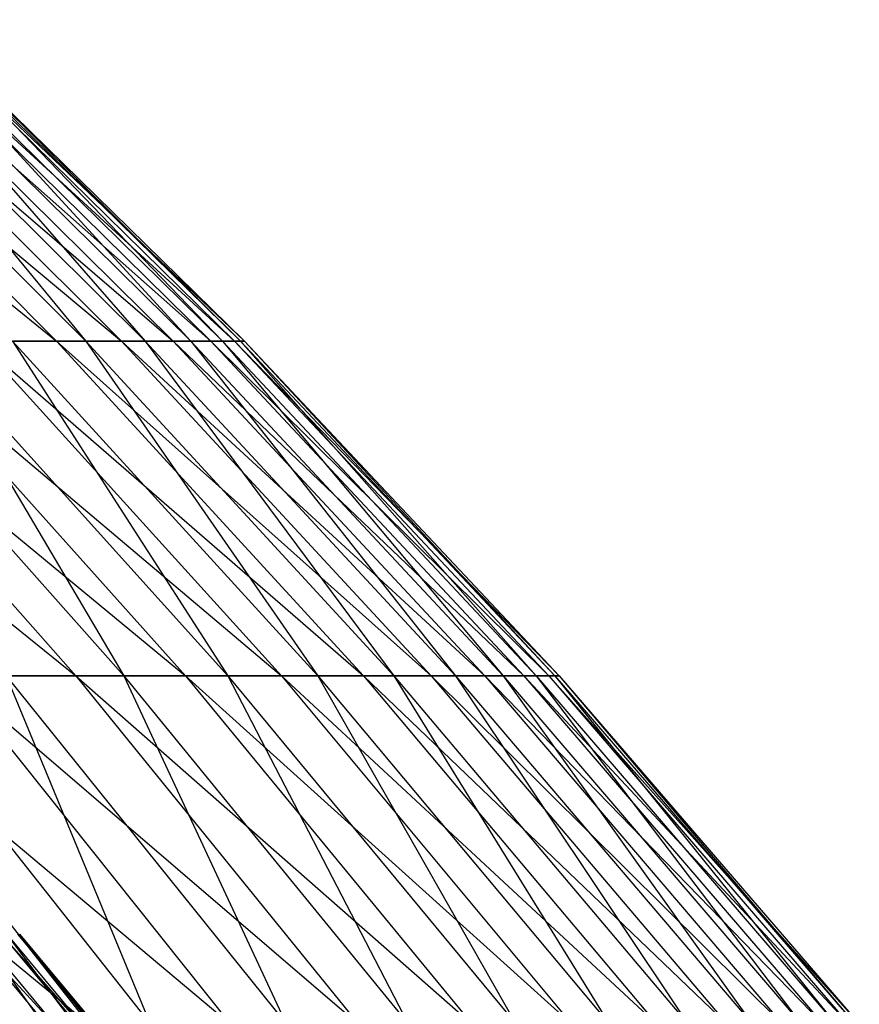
# Model space of a CAD drawing. Extents: x -125 to 125, y -143 to 0.
# Tile 403 of 406: x 41.63 to 46.22, y -44.52 to -39.13. Entities that reach past the tile are written whole.
import ezdxf

# ---------------------------------------------------------------- set-up
doc = ezdxf.new("R2010")
doc.units = 0
doc.header["$LTSCALE"] = 25.4
doc.layers.get('0').update_dxf_attribs({"linetype": 'CONTINUOUS'})

# ---------------------------------------------------------------- blocks, each defined once
blk = doc.blocks.new('NL2500027000_STL_3')
at = {"color": 0}
for p, q in [((39.6633, -39.1303, 10.6336), (41.8291, -40.8884, 9.3436)), ((39.6633, -39.1303, 10.6336), (41.8291, -40.8884, 9.3436)), ((40.0763, -39.1303, 8.9521), (42.1858, -40.8884, 7.572)), ((40.0763, -39.1303, 8.9521), (42.1858, -40.8884, 7.572)), ((40.0763, -39.1303, 8.9521), (41.8291, -40.8884, 9.3436)), ((40.0763, -39.1303, 8.9521), (41.8291, -40.8884, 9.3436)), ((40.2297, -39.1303, -8.2355), (41.9892, -40.8884, -8.5957)), ((40.2297, -39.1303, -8.2355), (41.9892, -40.8884, -8.5957)), ((40.418, -39.1303, 7.2547), (42.4675, -40.8884, 5.7868)), ((40.418, -39.1303, 7.2547), (42.4675, -40.8884, 5.7868)), ((40.418, -39.1303, 7.2547), (42.1858, -40.8884, 7.572)), ((40.418, -39.1303, 7.2547), (42.1858, -40.8884, 7.572)), ((40.5411, -39.1303, -6.5322), (41.9892, -40.8884, -8.5957)), ((40.5411, -39.1303, -6.5322), (41.9892, -40.8884, -8.5957)), ((40.5411, -39.1303, -6.5322), (42.3142, -40.8884, -6.8179)), ((40.5411, -39.1303, -6.5322), (42.3142, -40.8884, -6.8179)), ((40.6879, -39.1303, 5.5443), (42.6737, -40.8884, 3.9914)), ((40.6879, -39.1303, 5.5443), (42.6737, -40.8884, 3.9914)), ((40.6879, -39.1303, 5.5443), (42.4675, -40.8884, 5.7868)), ((40.6879, -39.1303, 5.5443), (42.4675, -40.8884, 5.7868)), ((40.7804, -39.1303, -4.8173), (42.3142, -40.8884, -6.8179)), ((40.7804, -39.1303, -4.8173), (42.3142, -40.8884, -6.8179)), ((40.7804, -39.1303, -4.8173), (42.564, -40.8884, -5.028)), ((40.7804, -39.1303, -4.8173), (42.564, -40.8884, -5.028)), ((40.8855, -39.1303, 3.8241), (42.8041, -40.8884, 2.1889)), ((40.8855, -39.1303, 3.8241), (42.8041, -40.8884, 2.1889)), ((40.8855, -39.1303, 3.8241), (42.6737, -40.8884, 3.9914)), ((40.8855, -39.1303, 3.8241), (42.6737, -40.8884, 3.9914)), ((40.9472, -39.1303, -3.0939), (42.564, -40.8884, -5.028)), ((40.9472, -39.1303, -3.0939), (42.564, -40.8884, -5.028)), ((40.9472, -39.1303, -3.0939), (42.7382, -40.8884, -3.2292)), ((40.9472, -39.1303, -3.0939), (42.7382, -40.8884, -3.2292)), ((41.0104, -39.1303, 2.0971), (42.8583, -40.8884, 0.3824)), ((41.0104, -39.1303, 2.0971), (42.8583, -40.8884, 0.3824)), ((41.0104, -39.1303, 2.0971), (42.8041, -40.8884, 2.1889)), ((41.0104, -39.1303, 2.0971), (42.8041, -40.8884, 2.1889)), ((41.0413, -39.1303, -1.365), (42.7382, -40.8884, -3.2292)), ((41.0413, -39.1303, -1.365), (42.7382, -40.8884, -3.2292)), ((41.0413, -39.1303, -1.365), (42.8363, -40.8884, -1.4247)), ((41.0413, -39.1303, -1.365), (42.8363, -40.8884, -1.4247)), ((41.0623, -39.1303, 0.3664), (42.8363, -40.8884, -1.4247)), ((41.0623, -39.1303, 0.3664), (42.8363, -40.8884, -1.4247)), ((41.0623, -39.1303, 0.3664), (42.8583, -40.8884, 0.3824)), ((41.0623, -39.1303, 0.3664), (42.8583, -40.8884, 0.3824)), ((39.6669, -40.8884, 16.2332), (41.9347, -42.7201, 15.1306)), ((39.6669, -40.8884, 16.2332), (41.9347, -42.7201, 15.1306)), ((40.316, -40.8884, 14.5465), (42.5352, -42.7201, 13.3493)), ((40.316, -40.8884, 14.5465), (42.5352, -42.7201, 13.3493)), ((40.316, -40.8884, 14.5465), (41.9347, -42.7201, 15.1306)), ((40.316, -40.8884, 14.5465), (41.9347, -42.7201, 15.1306)), ((40.5691, -40.8884, -13.8248), (42.198, -42.7201, -14.3798)), ((40.5691, -40.8884, -13.8248), (42.198, -42.7201, -14.3798)), ((40.8934, -40.8884, 12.834), (43.0602, -42.7201, 11.5443)), ((40.8934, -40.8884, 12.834), (43.0602, -42.7201, 11.5443)), ((40.8934, -40.8884, 12.834), (42.5352, -42.7201, 13.3493)), ((40.8934, -40.8884, 12.834), (42.5352, -42.7201, 13.3493)), ((41.1159, -40.8884, -12.1022), (42.198, -42.7201, -14.3798)), ((41.1159, -40.8884, -12.1022), (42.198, -42.7201, -14.3798)), ((41.1159, -40.8884, -12.1022), (42.7667, -42.7201, -12.5881)), ((41.1159, -40.8884, -12.1022), (42.7667, -42.7201, -12.5881)), ((41.398, -40.8884, 11.0987), (41.8291, -40.8884, 9.3436)), ((41.398, -40.8884, 11.0987), (41.8291, -40.8884, 9.3436)), ((41.398, -40.8884, 11.0987), (43.5086, -42.7201, 9.7188)), ((41.398, -40.8884, 11.0987), (43.5086, -42.7201, 9.7188)), ((41.398, -40.8884, 11.0987), (43.0602, -42.7201, 11.5443)), ((41.398, -40.8884, 11.0987), (43.0602, -42.7201, 11.5443)), ((41.9892, -40.8884, -8.5957), (41.5895, -40.8884, -10.3582)), ((41.5895, -40.8884, -10.3582), (42.7667, -42.7201, -12.5881)), ((41.5895, -40.8884, -10.3582), (42.7667, -42.7201, -12.5881)), ((41.5895, -40.8884, -10.3582), (43.2593, -42.7201, -10.774)), ((41.5895, -40.8884, -10.3582), (43.2593, -42.7201, -10.774)), ((41.9892, -40.8884, -8.5957), (41.5895, -40.8884, -10.3582)), ((41.8291, -40.8884, 9.3436), (42.1858, -40.8884, 7.572)), ((41.8291, -40.8884, 9.3436), (42.1858, -40.8884, 7.572)), ((41.8291, -40.8884, 9.3436), (43.8796, -42.7201, 7.876)), ((41.8291, -40.8884, 9.3436), (43.8796, -42.7201, 7.876)), ((41.8291, -40.8884, 9.3436), (43.5086, -42.7201, 9.7188)), ((41.8291, -40.8884, 9.3436), (43.5086, -42.7201, 9.7188)), ((42.3142, -40.8884, -6.8179), (41.9892, -40.8884, -8.5957)), ((41.9892, -40.8884, -8.5957), (43.2593, -42.7201, -10.774)), ((41.9892, -40.8884, -8.5957), (43.2593, -42.7201, -10.774)), ((41.9892, -40.8884, -8.5957), (43.6751, -42.7201, -8.9408)), ((41.9892, -40.8884, -8.5957), (43.6751, -42.7201, -8.9408)), ((42.3142, -40.8884, -6.8179), (41.9892, -40.8884, -8.5957)), ((42.1858, -40.8884, 7.572), (42.4675, -40.8884, 5.7868)), ((42.1858, -40.8884, 7.572), (42.4675, -40.8884, 5.7868)), ((42.1858, -40.8884, 7.572), (44.1726, -42.7201, 6.0192)), ((42.1858, -40.8884, 7.572), (44.1726, -42.7201, 6.0192)), ((42.1858, -40.8884, 7.572), (43.8796, -42.7201, 7.876)), ((42.1858, -40.8884, 7.572), (43.8796, -42.7201, 7.876)), ((42.564, -40.8884, -5.028), (42.3142, -40.8884, -6.8179)), ((42.3142, -40.8884, -6.8179), (43.6751, -42.7201, -8.9408)), ((42.3142, -40.8884, -6.8179), (43.6751, -42.7201, -8.9408)), ((42.3142, -40.8884, -6.8179), (44.0132, -42.7201, -7.0917)), ((42.3142, -40.8884, -6.8179), (44.0132, -42.7201, -7.0917)), ((42.564, -40.8884, -5.028), (42.3142, -40.8884, -6.8179)), ((42.4675, -40.8884, 5.7868), (42.6737, -40.8884, 3.9914)), ((42.4675, -40.8884, 5.7868), (42.6737, -40.8884, 3.9914)), ((42.4675, -40.8884, 5.7868), (44.3871, -42.7201, 4.1516)), ((42.4675, -40.8884, 5.7868), (44.3871, -42.7201, 4.1516)), ((42.4675, -40.8884, 5.7868), (44.1726, -42.7201, 6.0192)), ((42.4675, -40.8884, 5.7868), (44.1726, -42.7201, 6.0192)), ((42.7382, -40.8884, -3.2292), (42.564, -40.8884, -5.028)), ((42.564, -40.8884, -5.028), (44.0132, -42.7201, -7.0917)), ((42.564, -40.8884, -5.028), (44.0132, -42.7201, -7.0917)), ((42.564, -40.8884, -5.028), (44.273, -42.7201, -5.2299)), ((42.564, -40.8884, -5.028), (44.273, -42.7201, -5.2299)), ((42.7382, -40.8884, -3.2292), (42.564, -40.8884, -5.028)), ((42.6737, -40.8884, 3.9914), (42.8041, -40.8884, 2.1889)), ((42.6737, -40.8884, 3.9914), (42.8041, -40.8884, 2.1889)), ((42.6737, -40.8884, 3.9914), (44.5227, -42.7201, 2.2767)), ((42.6737, -40.8884, 3.9914), (44.5227, -42.7201, 2.2767)), ((42.6737, -40.8884, 3.9914), (44.3871, -42.7201, 4.1516)), ((42.6737, -40.8884, 3.9914), (44.3871, -42.7201, 4.1516)), ((42.8363, -40.8884, -1.4247), (42.7382, -40.8884, -3.2292)), ((42.7382, -40.8884, -3.2292), (44.273, -42.7201, -5.2299)), ((42.7382, -40.8884, -3.2292), (44.273, -42.7201, -5.2299)), ((42.7382, -40.8884, -3.2292), (44.4541, -42.7201, -3.3589)), ((42.7382, -40.8884, -3.2292), (44.4541, -42.7201, -3.3589)), ((42.8363, -40.8884, -1.4247), (42.7382, -40.8884, -3.2292)), ((42.8041, -40.8884, 2.1889), (42.8583, -40.8884, 0.3824)), ((42.8041, -40.8884, 2.1889), (42.8583, -40.8884, 0.3824)), ((42.8041, -40.8884, 2.1889), (44.5791, -42.7201, 0.3978)), ((42.8041, -40.8884, 2.1889), (44.5791, -42.7201, 0.3978)), ((42.8041, -40.8884, 2.1889), (44.5227, -42.7201, 2.2767)), ((42.8041, -40.8884, 2.1889), (44.5227, -42.7201, 2.2767)), ((42.8583, -40.8884, 0.3824), (42.8363, -40.8884, -1.4247)), ((42.8363, -40.8884, -1.4247), (44.4541, -42.7201, -3.3589)), ((42.8363, -40.8884, -1.4247), (44.4541, -42.7201, -3.3589)), ((42.8363, -40.8884, -1.4247), (44.5562, -42.7201, -1.4819)), ((42.8363, -40.8884, -1.4247), (44.5562, -42.7201, -1.4819)), ((42.8583, -40.8884, 0.3824), (42.8363, -40.8884, -1.4247)), ((42.8583, -40.8884, 0.3824), (44.5562, -42.7201, -1.4819)), ((42.8583, -40.8884, 0.3824), (44.5562, -42.7201, -1.4819)), ((42.8583, -40.8884, 0.3824), (44.5791, -42.7201, 0.3978)), ((42.8583, -40.8884, 0.3824), (44.5791, -42.7201, 0.3978)), ((39.6905, -42.7201, 20.3006), (42.0037, -44.6224, 19.295)), ((39.6905, -42.7201, 20.3006), (42.0037, -44.6224, 19.295)), ((40.511, -42.7201, 18.6093), (42.7798, -44.6224, 17.5071)), ((40.511, -42.7201, 18.6093), (42.7798, -44.6224, 17.5071)), ((40.511, -42.7201, 18.6093), (42.0037, -44.6224, 19.295)), ((40.511, -42.7201, 18.6093), (42.0037, -44.6224, 19.295)), ((40.8367, -42.7201, -17.8834), (42.3413, -44.6224, -18.5423)), ((40.8367, -42.7201, -17.8834), (42.3413, -44.6224, -18.5423)), ((41.2595, -42.7201, 16.885), (41.9347, -42.7201, 15.1306)), ((41.2595, -42.7201, 16.885), (41.9347, -42.7201, 15.1306)), ((41.2595, -42.7201, 16.885), (43.4798, -44.6224, 15.6881)), ((41.2595, -42.7201, 16.885), (43.4798, -44.6224, 15.6881)), ((41.2595, -42.7201, 16.885), (42.7798, -44.6224, 17.5071)), ((41.2595, -42.7201, 16.885), (42.7798, -44.6224, 17.5071)), ((42.198, -42.7201, -14.3798), (41.5543, -42.7201, -16.146)), ((41.5543, -42.7201, -16.146), (42.3413, -44.6224, -18.5423)), ((41.5543, -42.7201, -16.146), (42.3413, -44.6224, -18.5423)), ((41.5543, -42.7201, -16.146), (43.0854, -44.6224, -16.7409)), ((41.5543, -42.7201, -16.146), (43.0854, -44.6224, -16.7409)), ((42.198, -42.7201, -14.3798), (41.5543, -42.7201, -16.146)), ((41.9347, -42.7201, 15.1306), (42.5352, -42.7201, 13.3493)), ((41.9347, -42.7201, 15.1306), (42.5352, -42.7201, 13.3493)), ((41.9347, -42.7201, 15.1306), (44.1025, -44.6224, 13.8412)), ((41.9347, -42.7201, 15.1306), (44.1025, -44.6224, 13.8412)), ((41.9347, -42.7201, 15.1306), (43.4798, -44.6224, 15.6881)), ((41.9347, -42.7201, 15.1306), (43.4798, -44.6224, 15.6881)), ((42.7667, -42.7201, -12.5881), (42.198, -42.7201, -14.3798)), ((42.198, -42.7201, -14.3798), (43.0854, -44.6224, -16.7409)), ((42.198, -42.7201, -14.3798), (43.0854, -44.6224, -16.7409)), ((42.198, -42.7201, -14.3798), (43.7528, -44.6224, -14.9097)), ((42.198, -42.7201, -14.3798), (43.7528, -44.6224, -14.9097)), ((42.7667, -42.7201, -12.5881), (42.198, -42.7201, -14.3798)), ((42.5352, -42.7201, 13.3493), (43.0602, -42.7201, 11.5443)), ((42.5352, -42.7201, 13.3493), (43.0602, -42.7201, 11.5443)), ((42.5352, -42.7201, 13.3493), (44.6468, -44.6224, 11.9697)), ((42.5352, -42.7201, 13.3493), (44.6468, -44.6224, 11.9697)), ((42.5352, -42.7201, 13.3493), (44.1025, -44.6224, 13.8412)), ((42.5352, -42.7201, 13.3493), (44.1025, -44.6224, 13.8412)), ((43.2593, -42.7201, -10.774), (42.7667, -42.7201, -12.5881)), ((42.7667, -42.7201, -12.5881), (43.7528, -44.6224, -14.9097)), ((42.7667, -42.7201, -12.5881), (43.7528, -44.6224, -14.9097)), ((42.7667, -42.7201, -12.5881), (44.3425, -44.6224, -13.0519)), ((42.7667, -42.7201, -12.5881), (44.3425, -44.6224, -13.0519)), ((43.2593, -42.7201, -10.774), (42.7667, -42.7201, -12.5881)), ((43.0602, -42.7201, 11.5443), (43.5086, -42.7201, 9.7188)), ((43.0602, -42.7201, 11.5443), (43.5086, -42.7201, 9.7188)), ((43.0602, -42.7201, 11.5443), (45.1117, -44.6224, 10.0769)), ((43.0602, -42.7201, 11.5443), (45.1117, -44.6224, 10.0769)), ((43.0602, -42.7201, 11.5443), (44.6468, -44.6224, 11.9697)), ((43.0602, -42.7201, 11.5443), (44.6468, -44.6224, 11.9697)), ((43.6751, -42.7201, -8.9408), (43.2593, -42.7201, -10.774)), ((43.2593, -42.7201, -10.774), (44.3425, -44.6224, -13.0519)), ((43.2593, -42.7201, -10.774), (44.3425, -44.6224, -13.0519)), ((43.2593, -42.7201, -10.774), (44.8533, -44.6224, -11.171)), ((43.2593, -42.7201, -10.774), (44.8533, -44.6224, -11.171)), ((43.6751, -42.7201, -8.9408), (43.2593, -42.7201, -10.774)), ((43.5086, -42.7201, 9.7188), (43.8796, -42.7201, 7.876)), ((43.5086, -42.7201, 9.7188), (43.8796, -42.7201, 7.876)), ((43.5086, -42.7201, 9.7188), (45.4964, -44.6224, 8.1662)), ((43.5086, -42.7201, 9.7188), (45.4964, -44.6224, 8.1662)), ((43.5086, -42.7201, 9.7188), (45.1117, -44.6224, 10.0769)), ((43.5086, -42.7201, 9.7188), (45.1117, -44.6224, 10.0769)), ((44.0132, -42.7201, -7.0917), (43.6751, -42.7201, -8.9408)), ((43.6751, -42.7201, -8.9408), (44.8533, -44.6224, -11.171)), ((43.6751, -42.7201, -8.9408), (44.8533, -44.6224, -11.171)), ((43.6751, -42.7201, -8.9408), (45.2843, -44.6224, -9.2702)), ((43.6751, -42.7201, -8.9408), (45.2843, -44.6224, -9.2702)), ((44.0132, -42.7201, -7.0917), (43.6751, -42.7201, -8.9408)), ((43.8796, -42.7201, 7.876), (44.1726, -42.7201, 6.0192)), ((43.8796, -42.7201, 7.876), (44.1726, -42.7201, 6.0192)), ((43.8796, -42.7201, 7.876), (45.8002, -44.6224, 6.2409)), ((43.8796, -42.7201, 7.876), (45.8002, -44.6224, 6.2409)), ((43.8796, -42.7201, 7.876), (45.4964, -44.6224, 8.1662)), ((43.8796, -42.7201, 7.876), (45.4964, -44.6224, 8.1662)), ((44.273, -42.7201, -5.2299), (44.0132, -42.7201, -7.0917)), ((44.0132, -42.7201, -7.0917), (45.2843, -44.6224, -9.2702)), ((44.0132, -42.7201, -7.0917), (45.2843, -44.6224, -9.2702)), ((44.0132, -42.7201, -7.0917), (45.6349, -44.6224, -7.353)), ((44.0132, -42.7201, -7.0917), (45.6349, -44.6224, -7.353)), ((44.273, -42.7201, -5.2299), (44.0132, -42.7201, -7.0917)), ((44.1726, -42.7201, 6.0192), (44.3871, -42.7201, 4.1516)), ((44.1726, -42.7201, 6.0192), (44.3871, -42.7201, 4.1516)), ((44.1726, -42.7201, 6.0192), (46.0226, -44.6224, 4.3046)), ((44.1726, -42.7201, 6.0192), (46.0226, -44.6224, 4.3046)), ((44.1726, -42.7201, 6.0192), (45.8002, -44.6224, 6.2409)), ((44.1726, -42.7201, 6.0192), (45.8002, -44.6224, 6.2409)), ((44.4541, -42.7201, -3.3589), (44.273, -42.7201, -5.2299)), ((44.273, -42.7201, -5.2299), (45.6349, -44.6224, -7.353)), ((44.273, -42.7201, -5.2299), (45.6349, -44.6224, -7.353)), ((44.273, -42.7201, -5.2299), (45.9043, -44.6224, -5.4226)), ((44.273, -42.7201, -5.2299), (45.9043, -44.6224, -5.4226)), ((44.4541, -42.7201, -3.3589), (44.273, -42.7201, -5.2299)), ((44.3871, -42.7201, 4.1516), (44.5227, -42.7201, 2.2767)), ((44.3871, -42.7201, 4.1516), (44.5227, -42.7201, 2.2767)), ((44.3871, -42.7201, 4.1516), (46.1631, -44.6224, 2.3606)), ((44.3871, -42.7201, 4.1516), (46.1631, -44.6224, 2.3606)), ((44.3871, -42.7201, 4.1516), (46.0226, -44.6224, 4.3046)), ((44.3871, -42.7201, 4.1516), (46.0226, -44.6224, 4.3046)), ((44.5562, -42.7201, -1.4819), (44.4541, -42.7201, -3.3589)), ((44.4541, -42.7201, -3.3589), (45.9043, -44.6224, -5.4226)), ((44.4541, -42.7201, -3.3589), (45.9043, -44.6224, -5.4226)), ((44.4541, -42.7201, -3.3589), (46.0921, -44.6224, -3.4826)), ((44.4541, -42.7201, -3.3589), (46.0921, -44.6224, -3.4826)), ((44.5562, -42.7201, -1.4819), (44.4541, -42.7201, -3.3589)), ((44.5227, -42.7201, 2.2767), (44.5791, -42.7201, 0.3978)), ((44.5227, -42.7201, 2.2767), (44.5791, -42.7201, 0.3978)), ((44.5227, -42.7201, 2.2767), (46.2216, -44.6224, 0.4125)), ((44.5227, -42.7201, 2.2767), (46.2216, -44.6224, 0.4125)), ((44.5227, -42.7201, 2.2767), (46.1631, -44.6224, 2.3606)), ((44.5227, -42.7201, 2.2767), (46.1631, -44.6224, 2.3606)), ((44.5791, -42.7201, 0.3978), (44.5562, -42.7201, -1.4819)), ((44.5562, -42.7201, -1.4819), (46.0921, -44.6224, -3.4826)), ((44.5562, -42.7201, -1.4819), (46.0921, -44.6224, -3.4826)), ((44.5562, -42.7201, -1.4819), (46.1979, -44.6224, -1.5365)), ((44.5562, -42.7201, -1.4819), (46.1979, -44.6224, -1.5365)), ((44.5791, -42.7201, 0.3978), (44.5562, -42.7201, -1.4819)), ((44.5791, -42.7201, 0.3978), (46.1979, -44.6224, -1.5365)), ((44.5791, -42.7201, 0.3978), (46.1979, -44.6224, -1.5365)), ((44.5791, -42.7201, 0.3978), (46.2216, -44.6224, 0.4125)), ((44.5791, -42.7201, 0.3978), (46.2216, -44.6224, 0.4125)), ((43.126, -46.0467, 3.0546), (41.3613, -44.1335, 4.7502)), ((41.3613, -44.1335, 4.7502), (42.9517, -46.0467, 4.9329)), ((41.3613, -44.1335, 4.7502), (42.9517, -46.0467, 4.9329)), ((43.126, -46.0467, 3.0546), (41.3613, -44.1335, 4.7502)), ((42.7649, -46.0467, -6.3519), (41.409, -44.1335, -4.3146)), ((42.7649, -46.0467, -6.3519), (41.409, -44.1335, -4.3146)), ((43.0013, -46.0467, -4.4805), (41.409, -44.1335, -4.3146)), ((43.0013, -46.0467, -4.4805), (41.409, -44.1335, -4.3146)), ((43.2182, -46.0467, 1.1706), (41.5291, -44.1335, 2.9415)), ((41.5291, -44.1335, 2.9415), (43.126, -46.0467, 3.0546)), ((41.5291, -44.1335, 2.9415), (43.126, -46.0467, 3.0546)), ((43.2182, -46.0467, 1.1706), (41.5291, -44.1335, 2.9415)), ((41.5578, -44.1335, -2.5043), (43.1558, -46.0467, -2.6006)), ((43.0013, -46.0467, -4.4805), (41.5578, -44.1335, -2.5043)), ((43.0013, -46.0467, -4.4805), (41.5578, -44.1335, -2.5043)), ((41.5578, -44.1335, -2.5043), (43.1558, -46.0467, -2.6006)), ((43.2281, -46.0467, -0.7157), (41.6179, -44.1335, 1.1273)), ((41.6179, -44.1335, 1.1273), (43.2182, -46.0467, 1.1706)), ((41.6179, -44.1335, 1.1273), (43.2182, -46.0467, 1.1706)), ((43.2281, -46.0467, -0.7157), (41.6179, -44.1335, 1.1273)), ((43.1558, -46.0467, -2.6006), (41.6275, -44.1335, -0.6892)), ((41.6275, -44.1335, -0.6892), (43.2281, -46.0467, -0.7157)), ((41.6275, -44.1335, -0.6892), (43.2281, -46.0467, -0.7157)), ((43.1558, -46.0467, -2.6006), (41.6275, -44.1335, -0.6892))]:
    blk.add_line(p, q, dxfattribs=at)

msp = doc.modelspace()

# ---------------------------------------------------------------- block references
at = {"color": 253}
msp.add_blockref('NL2500027000_STL_3', (0, 0), dxfattribs=at)

doc.saveas('drawing.dxf')
